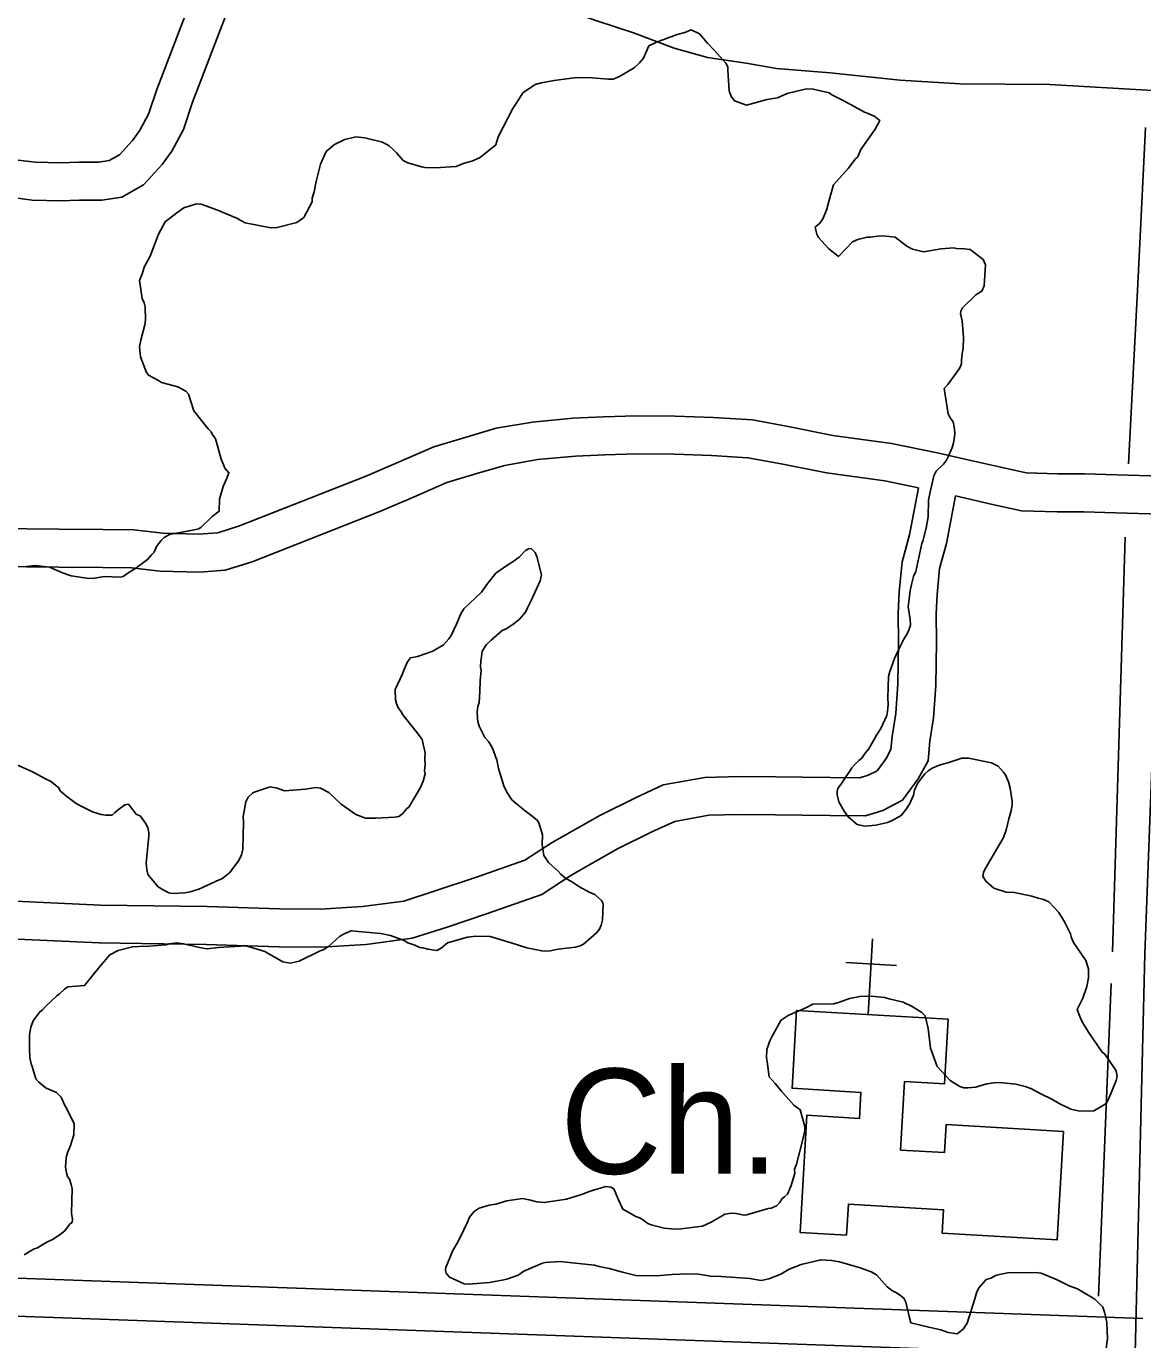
# Model space of a CAD drawing. Extents: x 3677843 to 3715951, y 511991 to 537744.
# Drawn here: x 3704604 to 3705486, y 518112 to 519150 of the extents above; entities that cross this region are included whole.
import ezdxf

# ---------------------------------------------------------------- set-up
doc = ezdxf.new("R2010")
doc.units = 0
for name, color, linetype in [('V-ROAD-CNTR', 7, 'Continuous'), ('V-SITE-OTLN', 7, 'Continuous'), ('V-SITE-OTLN-IDEN', 7, 'Continuous'), ('V-SITE-VEGE', 7, 'Continuous'), ('V-TOPO-SHOR', 7, 'Continuous')]:
    doc.layers.add(name, color=color, linetype=linetype)

msp = doc.modelspace()

# ---------------------------------------------------------------- linework, layer by layer
at = {"layer": 'V-ROAD-CNTR'}
for points in [[(3705609.4, 521493.1), (3705559.3, 520267.3), (3705530.8, 519560), (3705487.9, 518416.9), (3705470, 517677.1)], [(3702828.6, 520029.9), (3702964.1, 519973.7), (3703176.7, 519887.8), (3703566.2, 519741.3), (3703811.2, 519636.7), (3703841.4, 519625.2), (3703882, 519613.2), (3703926.7, 519594.9), (3704006.1, 519564.1), (3704335.2, 519433.3), (3704794.4, 519254.7), (3705005, 519171.7), (3705055, 519154.1), (3705084, 519144.7), (3705116.1, 519132.4), (3705142.4, 519125), (3705173.1, 519120.5), (3705196.9, 519116.5), (3705239.3, 519112.9), (3705294.6, 519107.1), (3705342, 519104.2), (3705412.9, 519103.8), (3705521.3, 519097.5)], [(3704790.3, 519316), (3704707.5, 519099.9), (3704700.9, 519080.2), (3704693.9, 519067.2), (3704688.4, 519059.5), (3704678.1, 519048.2), (3704669.8, 519043.6), (3704661.7, 519042.3), (3704646, 519042.3), (3704631.3, 519041.9), (3704611.4, 519042.3), (3704598, 519044.1), (3704583.4, 519046.4), (3704569.4, 519049.7), (3704551.5, 519056), (3704519.8, 519067.8), (3704476.7, 519081.3), (3704099.7, 519233.5)], [(3704818.3, 519305.3), (3704735.7, 519089.7), (3704728.5, 519068.3), (3704719.4, 519051.2), (3704711.8, 519040.6), (3704697, 519024.4), (3704679.8, 519014.8), (3704664.1, 519012.4), (3704646.5, 519012.3), (3704631.4, 519011.9), (3704609.1, 519012.4), (3704593.8, 519014.4), (3704577.6, 519016.9), (3704560.9, 519020.8), (3704541.2, 519027.8), (3704510.1, 519039.4), (3704466.6, 519053), (3704090, 519205)], [(3704579.1, 518753), (3704630.4, 518752.5), (3704664.9, 518752.2), (3704689.3, 518752), (3704712.3, 518749.2), (3704740.4, 518748.5), (3704755.8, 518749.6), (3704772.8, 518755), (3704872.2, 518794.2), (3704898.4, 518805.5), (3704926.4, 518817.5), (3704954.4, 518825.9), (3704975.6, 518832.2), (3705004.2, 518837.1), (3705036.2, 518840.2), (3705060.3, 518841.2), (3705086.5, 518841.9), (3705117, 518841.7), (3705147.1, 518840.6), (3705178, 518838.8), (3705206.2, 518833.6), (3705241.6, 518826.6), (3705287.8, 518820.2), (3705325.3, 518812.5), (3705350.5, 518806.8), (3705374.2, 518801.4), (3705394.3, 518797), (3705419.3, 518796.3), (3705440.4, 518796.1), (3705457.1, 518795.7), (3705510.2, 518794.2)], [(3704578.8, 518723), (3704630.2, 518722.5), (3704664.7, 518722.2), (3704687.4, 518722), (3704710.1, 518719.3), (3704741.1, 518718.5), (3704761.4, 518720), (3704782.8, 518726.7), (3704883.6, 518766.4), (3704910.3, 518777.9), (3704936.6, 518789.3), (3704962.9, 518797.2), (3704982.5, 518802.9), (3705008.1, 518807.4), (3705038.2, 518810.2), (3705061.3, 518811.2), (3705086.8, 518811.9), (3705116.3, 518811.7), (3705145.7, 518810.6), (3705174.4, 518808.9), (3705200.6, 518804.1), (3705236.6, 518797), (3705282.7, 518790.6), (3705309.2, 518785.2)], [(3704516.5, 518462.2), (3704662.9, 518455.6), (3704747.2, 518454.3), (3704804.4, 518452.5), (3704836.5, 518452.2), (3704869.9, 518454.3), (3704902.6, 518458.7), (3704927.4, 518466.7), (3704959.1, 518477.2), (3704998.1, 518491.1), (3705019.8, 518505), (3705057.5, 518526.4), (3705085.7, 518540.3), (3705107.5, 518550.5), (3705140.4, 518556.4), (3705168.4, 518557.2), (3705196.5, 518556.9), (3705217.6, 518556.5), (3705239.6, 518556.3), (3705262.9, 518556.1), (3705269.5, 518558.1), (3705276.5, 518561.7), (3705283.6, 518571.4), (3705287.4, 518578.4), (3705288.3, 518588.7), (3705291.2, 518606.9), (3705292.9, 518630.4), (3705293.4, 518663.5), (3705293.1, 518686), (3705293.8, 518703), (3705296.2, 518726.8), (3705302, 518748), (3705309.2, 518785.2)], [(3704515.1, 518432.3), (3704662, 518425.6), (3704746.5, 518424.3), (3704803.8, 518422.5), (3704837.3, 518422.2), (3704872.9, 518424.4), (3704909.3, 518429.3), (3704936.8, 518438.2), (3704968.8, 518448.8), (3705011.5, 518464), (3705035.3, 518479.4), (3705071.5, 518499.9), (3705098.6, 518513.3), (3705116.7, 518521.6), (3705143.5, 518526.5), (3705168.6, 518527.2), (3705196.1, 518526.9), (3705217.2, 518526.5), (3705239.3, 518526.3), (3705267.2, 518526), (3705281, 518530.2), (3705296.5, 518538.3), (3705309, 518555.2), (3705316.8, 518569.5), (3705318.1, 518585), (3705321, 518603.5), (3705322.8, 518629.1), (3705323.4, 518663.4), (3705323.1, 518685.6), (3705323.8, 518700.9), (3705325.8, 518721.3), (3705331.3, 518741.1), (3705338.5, 518778.8)], [(3705338.5, 518778.8), (3705367.6, 518772.1), (3705390.6, 518767.1), (3705418.7, 518766.3), (3705439.9, 518766.1), (3705456.3, 518765.7), (3705509.4, 518764.2)], [(3703870.9, 518188.9), (3704604.8, 518160.5), (3705486.3, 518128.9)], [(3703869.4, 518159), (3704603.7, 518130.6), (3705485.2, 518099)]]:
    msp.add_lwpolyline(points, dxfattribs=at)
at = {"layer": 'V-SITE-OTLN'}
for p, q in [((3705269.4, 518369), (3705272.9, 518428.9)), ((3705291.7, 518407.7), (3705251.8, 518410.1))]:
    msp.add_line(p, q, dxfattribs=at)
msp.add_lwpolyline([(3705423.8, 518276.7), (3705418.8, 518191.1), (3705327.9, 518196.4), (3705329, 518214.9), (3705253.8, 518219.4), (3705252.4, 518194.8), (3705215.6, 518197), (3705221, 518289.5), (3705262.5, 518287), (3705263.7, 518307.6), (3705209.3, 518310.8), (3705212.9, 518372.3), (3705332.6, 518365.3), (3705329.6, 518314.3), (3705298.2, 518316.2), (3705295, 518262), (3705329.7, 518260), (3705331, 518282.1)], close=True, dxfattribs=at)
at = {"layer": 'V-SITE-VEGE'}
for points in [[(3704905.7, 519041.8), (3704916.5, 519038.8), (3704919.2, 519038.2), (3704927.3, 519038), (3704944, 519038.9), (3704950.4, 519041.5), (3704956.4, 519043.1), (3704962.3, 519045.7), (3704964.6, 519047.4), (3704975.2, 519056.2), (3704977.2, 519062.5), (3704988.7, 519084.8), (3704992, 519089.6), (3704996.7, 519097.2), (3705006.4, 519103.7), (3705011.4, 519105), (3705021.4, 519106.9), (3705039.1, 519109.2), (3705051.3, 519108.9), (3705064.3, 519108.1), (3705068, 519108), (3705073, 519110.1), (3705084.5, 519117), (3705088.7, 519121), (3705091.9, 519124.5), (3705096.2, 519134.3), (3705102.2, 519137.3), (3705118.6, 519143.2), (3705124.6, 519144.9), (3705129.6, 519147), (3705136.3, 519143.7), (3705142.4, 519136.3), (3705148.1, 519130.7), (3705156.9, 519120.5), (3705158.6, 519117.7), (3705158.6, 519115), (3705159.5, 519098.7), (3705161.2, 519094.2), (3705163.8, 519090.9), (3705173.2, 519087.5), (3705189.6, 519092), (3705192.8, 519092.4), (3705197.8, 519093.2), (3705205.5, 519096.6), (3705220.6, 519100.3), (3705226, 519100.1), (3705238.6, 519097.1), (3705240.8, 519095.6), (3705250.2, 519090.9), (3705266.6, 519081.8), (3705269.3, 519080.9), (3705274.7, 519078.5), (3705278.7, 519075.2), (3705274.9, 519068.5), (3705265, 519054.3), (3705263.6, 519052.5), (3705261.2, 519046.7), (3705259.3, 519045), (3705253.7, 519037.4), (3705242, 519024.6), (3705240, 519017), (3705236.5, 519004.4), (3705233.6, 518997.7), (3705231.3, 518994.2), (3705227.6, 518991.1), (3705228, 518988.8), (3705228.8, 518985.6), (3705230.1, 518982.9), (3705232.7, 518980.1), (3705238, 518974.1), (3705246, 518968), (3705257.1, 518979.5), (3705261.2, 518981.2), (3705268.5, 518983.2), (3705271.2, 518983.2), (3705276.7, 518983.9), (3705281.2, 518984.2), (3705290.7, 518983.1), (3705300, 518976.1), (3705304.4, 518973.7), (3705313, 518971.6), (3705327, 518974)], [(3704604.2, 518723), (3704611.4, 518723.7), (3704622.7, 518722.5), (3704633, 518718.1), (3704639.7, 518715.7), (3704653.7, 518713.5), (3704658.6, 518713.8), (3704665.9, 518715), (3704678.6, 518714.7), (3704680.8, 518715), (3704684.5, 518717.7), (3704690.9, 518721.6), (3704700.2, 518728.5), (3704703.4, 518732.1), (3704705.3, 518734.3), (3704707.2, 518738.8), (3704711, 518743.6), (3704713.3, 518745.8), (3704717.4, 518748.4), (3704731.5, 518750.8), (3704735.6, 518751.6), (3704740.6, 518752.8), (3704742.5, 518754.1), (3704751.3, 518762.4), (3704756.8, 518766.8), (3704757.1, 518776.3), (3704758.1, 518779.9), (3704760, 518786.2), (3704762.9, 518792.9), (3704764.4, 518796.9), (3704761.3, 518800.6), (3704760.5, 518802.9), (3704758.4, 518807.9), (3704755.5, 518818.4), (3704753.8, 518823.9), (3704751.2, 518827.5), (3704750.3, 518829.4), (3704748.1, 518831.7), (3704741.6, 518839.6), (3704736.8, 518846), (3704732.6, 518859.2), (3704730.4, 518861.6), (3704724.2, 518864.9), (3704711.2, 518868.4), (3704708.9, 518869.8), (3704700.9, 518874.1), (3704699.2, 518876.9), (3704697.9, 518879.6), (3704694.5, 518888.7), (3704693.8, 518896.4), (3704694.9, 518901.8), (3704697.9, 518914), (3704698.5, 518917.6), (3704698.3, 518928), (3704697.5, 518931.2), (3704695.8, 518934.8), (3704693.9, 518948.9), (3704695.8, 518954.3), (3704697.8, 518960.1), (3704702.1, 518968.1), (3704707.9, 518983.3), (3704708.9, 518985.6), (3704714.1, 518995.4), (3704723.3, 519002.4), (3704728.9, 519006.3), (3704738.9, 519009.6), (3704742.5, 519009.1), (3704755, 519004.7), (3704771.1, 518997.9), (3704773.4, 518996.5), (3704777.4, 518994.6), (3704797.6, 518990.4), (3704802.6, 518990.7), (3704818.1, 518994.8), (3704823.6, 518998.8), (3704830.3, 519011.2), (3704830.3, 519014), (3704831.8, 519018.9), (3704833.4, 519027), (3704836.9, 519040.9), (3704841.3, 519050.7), (3704847.8, 519056.4), (3704856, 519060.3), (3704864.6, 519062.3), (3704871.9, 519061.7), (3704885.8, 519058.1), (3704891.1, 519055.3), (3704894.2, 519052.5), (3704896.9, 519049.7), (3704902.1, 519043.7), (3704905.7, 519041.8)], [(3705327, 518974), (3705337, 518974.6), (3705339.3, 518974.1), (3705345.6, 518973.9), (3705350.1, 518973.4), (3705360.3, 518965.4), (3705362, 518961.3), (3705361.1, 518944.6), (3705359.2, 518940.6), (3705354.6, 518937.5), (3705343.9, 518927.4), (3705342.5, 518924.7), (3705342.4, 518922.5), (3705343.6, 518917), (3705344.6, 518903.9), (3705344.4, 518895.3), (3705343.8, 518891.2), (3705343.2, 518885.8), (3705343.1, 518883.1), (3705341.7, 518880), (3705339.4, 518876.4), (3705332.3, 518866.7), (3705329.5, 518863.6), (3705332.6, 518843.6), (3705334.3, 518840.4), (3705336.5, 518837.2), (3705337.7, 518831.7), (3705338, 518827.6), (3705336.9, 518820.4), (3705335.9, 518816.9), (3705332.6, 518809.7), (3705331.2, 518807), (3705328.8, 518803.9), (3705323.2, 518798.2), (3705321.3, 518794.6), (3705318.2, 518780.7), (3705317.2, 518775.3), (3705316.8, 518762.2), (3705315.3, 518753.2), (3705312.7, 518742.9), (3705311.8, 518741.1), (3705307.1, 518719.1), (3705305.2, 518715), (3705303.7, 518708.8), (3705302.6, 518703.8), (3705300.9, 518691.2), (3705302.5, 518681.2), (3705302.8, 518676.7), (3705301.8, 518673.5), (3705300.8, 518670.9), (3705297.5, 518665.5), (3705292.8, 518656.2), (3705290.3, 518650.3), (3705286.5, 518640), (3705285.4, 518636), (3705285, 518619.3), (3705285.3, 518613.9), (3705284.7, 518608.4), (3705284.2, 518605.3), (3705279.4, 518595), (3705276.1, 518589.7), (3705269.9, 518579), (3705267.1, 518575.5), (3705264.3, 518571.5), (3705262, 518569.7), (3705258.7, 518566.2), (3705256.4, 518564), (3705255, 518561.3), (3705251.2, 518556), (3705248.4, 518551.5), (3705245.5, 518547.6), (3705245, 518545.3), (3705245, 518542.6), (3705246.2, 518537.1), (3705250.5, 518529.8), (3705253.5, 518525.2), (3705260.6, 518519.1), (3705266.9, 518518), (3705275.5, 518518.7), (3705284.6, 518520.7), (3705287.8, 518522), (3705295.6, 518526.3), (3705299.4, 518531.2), (3705302.2, 518535.2), (3705305.1, 518542.3), (3705306.1, 518546.4), (3705308.5, 518551.7), (3705314.1, 518559.3), (3705316.9, 518561.5), (3705320.1, 518563.6), (3705325.1, 518565.8), (3705329.3, 518567), (3705332.4, 518567.8), (3705338.8, 518569.9), (3705343.4, 518571.6), (3705348.8, 518571.5), (3705366.8, 518567.8), (3705372.2, 518565.4), (3705376.1, 518560.8), (3705377.9, 518558.5), (3705380.4, 518553)], [(3704962, 518615.5), (3704962.7, 518624.5), (3704963, 518632.6), (3704963.6, 518641.2), (3704963.2, 518643.5), (3704963.4, 518648.4), (3704963.9, 518651.6), (3704964.5, 518656.1), (3704967.8, 518661.4), (3704971.5, 518664.9), (3704980.3, 518672.4), (3704984, 518674.1), (3704989.9, 518678), (3704994.1, 518681.5), (3704998.8, 518686.8), (3705000.2, 518690.4), (3705003.1, 518696.2), (3705010.3, 518711.8), (3705011.3, 518716.3), (3705007.6, 518730.9), (3705006.4, 518734.1), (3705003.3, 518737.3), (3705001, 518736.9), (3704998.7, 518735.6), (3704993.6, 518730.4), (3704989, 518726.9), (3704983.9, 518723.8), (3704975.2, 518717.7), (3704968.2, 518708.9), (3704963.9, 518702.7), (3704950, 518689.5), (3704947.6, 518685.5), (3704944.3, 518677.4), (3704940, 518668.5), (3704938.1, 518665.8), (3704933.9, 518661), (3704925.6, 518656.2), (3704913.3, 518652), (3704907.8, 518650.8), (3704905.5, 518647.7), (3704902.6, 518641), (3704901.6, 518638.3), (3704895.9, 518625.8), (3704896.1, 518617.7), (3704896.9, 518614.9), (3704897.8, 518611.8), (3704900.4, 518608.1), (3704901.7, 518605.8), (3704913.5, 518591.4), (3704917, 518586.4), (3704917.8, 518582.7), (3704919, 518578.2), (3704919.4, 518575.5), (3704919.3, 518571.8), (3704919.6, 518566.4), (3704919, 518561.5), (3704919.4, 518559.2), (3704917.9, 518553.3), (3704915.9, 518548.4), (3704906.5, 518532.9), (3704904.6, 518531.5), (3704901.8, 518528), (3704898.6, 518525.4), (3704895.4, 518525), (3704880.5, 518524.1), (3704872.3, 518524.3), (3704864.7, 518527.2), (3704853.2, 518535.2), (3704843.5, 518544.5), (3704836.8, 518547.8), (3704833.2, 518548.4), (3704825, 518547.2), (3704808.3, 518545.9), (3704802.5, 518547.8), (3704797.1, 518548.9), (3704785.2, 518545.1), (3704783.4, 518544.3), (3704779.7, 518540.8), (3704777.8, 518537.2), (3704775.6, 518525.5), (3704776, 518521), (3704775.4, 518499.7), (3704774.4, 518495.3), (3704772.4, 518490.8), (3704764.9, 518481), (3704758.9, 518476.2), (3704756.7, 518475.4), (3704740.6, 518468.1), (3704733.8, 518466), (3704729.7, 518465.3), (3704719.7, 518464.6), (3704717, 518465.1), (3704712.6, 518467.5), (3704708.6, 518469.9), (3704700.3, 518479.6), (3704699.5, 518483.7), (3704699.1, 518488.7), (3704701.1, 518510.3), (3704701.1, 518513), (3704700.3, 518516.7), (3704698.6, 518520.3)], [(3704607.3, 518335.2), (3704607, 518341.9), (3704606.9, 518353.3), (3704608, 518359.1), (3704609.9, 518364), (3704615.1, 518371.1), (3704616.9, 518372.4), (3704620.2, 518376), (3704628.5, 518383.9), (3704630.4, 518385.2), (3704634.5, 518389.1), (3704637.3, 518390.9), (3704644.1, 518391.6), (3704650.4, 518391.9), (3704662.6, 518406.9), (3704670.5, 518416.2), (3704676.9, 518419.6), (3704688.3, 518422.5), (3704693.3, 518422.8), (3704701.5, 518423.1), (3704714.6, 518424.1), (3704717.3, 518424.9), (3704723.2, 518425.6), (3704728.6, 518425), (3704741.2, 518422), (3704747.1, 518420.9), (3704756.1, 518422), (3704777.9, 518423.3), (3704786.8, 518420.8), (3704792.7, 518418.8), (3704806.9, 518410.7), (3704812.8, 518409.7), (3704820, 518411.3), (3704836.5, 518419.4), (3704838.8, 518420.3), (3704843, 518422.9), (3704851.8, 518430.8), (3704855.4, 518432.9), (3704860.9, 518435.1), (3704878.5, 518433.7), (3704884.4, 518433.1), (3704892, 518431.5), (3704902.8, 518427.6), (3704905.9, 518425.7), (3704911.2, 518423.8), (3704915.3, 518421.9), (3704917.5, 518421.8), (3704921.6, 518420.8), (3704928.8, 518419.7), (3704932, 518421.4), (3704937.1, 518425.8), (3704953, 518430.3), (3704959.4, 518431.1), (3704970.7, 518430.8), (3704987.3, 518425.8), (3704999.8, 518421.8), (3705011.5, 518419.3), (3705014.2, 518419.2), (3705018.3, 518419.5), (3705024.6, 518420.7), (3705038.2, 518422.2), (3705041.9, 518423.4), (3705044.6, 518424.7), (3705054.8, 518433.5), (3705057.2, 518436.6), (3705058.6, 518439.7), (3705059.6, 518443.8), (3705060, 518456.4), (3705058.7, 518459.2), (3705053.4, 518463.8), (3705048.9, 518465.7), (3705041.3, 518470), (3705035.1, 518474.2), (3705030.7, 518476.6), (3705026.7, 518479.9), (3705024.5, 518482.2), (3705017, 518489.2), (3705013.1, 518494.7), (3705011.9, 518503.4), (3705012.1, 518511), (3705009.2, 518520.6), (3705007.9, 518522.5), (3705001.7, 518527.6), (3704997.3, 518530.9), (3704989.8, 518537), (3704988, 518538.8), (3704984.1, 518544.8), (3704981.5, 518549.8), (3704977.4, 518563.5), (3704976.2, 518570.3), (3704975.4, 518572.2), (3704972.8, 518579), (3704972, 518580.8), (3704969.8, 518584.5), (3704966.7, 518587.8), (3704962, 518596.9), (3704961.2, 518600.6), (3704960.8, 518602.8), (3704960.5, 518608.3), (3704961.1, 518612.3), (3704962, 518615.5)], [(3704698.6, 518520.3), (3704694.7, 518525.9), (3704691.1, 518527.3), (3704685, 518535.2), (3704682.3, 518534.8), (3704678.1, 518531.7), (3704674.4, 518528.7), (3704672.1, 518526.5), (3704667.2, 518526.6), (3704663.5, 518527.2), (3704656.8, 518529.1), (3704648.3, 518533.4), (3704643.9, 518535.8), (3704636.4, 518541.4), (3704631.5, 518545.6), (3704629.8, 518548.4), (3704623.6, 518553.5), (3704620, 518555), (3704609.3, 518560.7), (3704596.3, 518566.5)], [(3705380.4, 518553), (3705381.6, 518548), (3705383.2, 518537.5), (3705383.1, 518534.8), (3705382.5, 518530.3), (3705380.5, 518523.6), (3705378.5, 518514.6), (3705376.1, 518508.3), (3705361.9, 518484.3), (3705360.4, 518481.2), (3705359.9, 518478.5), (3705362.5, 518474.3), (3705368.7, 518468.8), (3705378.5, 518465.8), (3705384.9, 518465.6), (3705398.8, 518462.5), (3705403.7, 518461), (3705407.8, 518460), (3705412.2, 518458.1), (3705420.1, 518449.7), (3705424.5, 518442.4), (3705429.2, 518432.8), (3705430, 518429.6), (3705431.7, 518425.9), (3705441.3, 518411.7), (3705443.4, 518405.3), (3705443.6, 518398), (3705442.1, 518391.3), (3705439.1, 518381.9), (3705434.4, 518373), (3705436.5, 518367.5), (3705438.2, 518363.8), (3705443.4, 518355.1), (3705454.3, 518339.4), (3705456, 518338), (3705458.7, 518334.3), (3705465.2, 518324.7), (3705466, 518320.1), (3705465.4, 518317), (3705461.5, 518307.1), (3705459.1, 518301.8), (3705457.7, 518299.1), (3705454.5, 518296.9), (3705447.6, 518293), (3705443.1, 518292.7), (3705435.4, 518292.9), (3705429.6, 518294.4), (3705420.2, 518298.7), (3705414.4, 518302.1), (3705406.4, 518306.3), (3705397.9, 518310.6), (3705393.4, 518312.1), (3705386.2, 518314.1), (3705373.2, 518315.4), (3705368.6, 518315), (3705363.2, 518314.3), (3705356.8, 518312.6), (3705354.5, 518311.8), (3705348.2, 518311.1), (3705345, 518311.1), (3705341.9, 518312.1), (3705337.9, 518314.5), (3705334.3, 518316.9), (3705323.8, 518328), (3705318.7, 518342.6), (3705316.9, 518358), (3705314.4, 518368), (3705311.8, 518370.8), (3705304.2, 518375.5), (3705297.1, 518378.9), (3705285.9, 518381.5), (3705282.3, 518382.5), (3705272.3, 518383.6), (3705262.8, 518383.4), (3705254.7, 518381.8), (3705246.9, 518378.9), (3705242.3, 518377.6), (3705225.6, 518377.2), (3705220.6, 518374.6), (3705216, 518372.5), (3705211.4, 518370.8), (3705206.8, 518368.7), (3705203.2, 518366.5), (3705200.4, 518364.3), (3705193.3, 518351.4), (3705191.8, 518348.3), (3705190.8, 518345.1), (3705189.4, 518341.5), (3705189.2, 518335.2), (3705190, 518329.8), (3705191.1, 518319.8), (3705195.9, 518314.7), (3705200.7, 518308.7), (3705210.8, 518297.6), (3705215.7, 518293.8), (3705219.4, 518280.6), (3705219.3, 518277.4), (3705217.8, 518270.3), (3705212.7, 518250.9), (3705211.3, 518246.9), (3705211.6, 518243.7)], [(3704602.7, 518179.3), (3704610, 518183.6), (3704613.2, 518184.9), (3704617.4, 518187.5), (3704620.6, 518189.2), (3704625.2, 518191.4), (3704631.1, 518195.3), (3704634.8, 518198.3), (3704638.6, 518203.2), (3704640.5, 518205), (3704641, 518207.2), (3704640.2, 518212.2), (3704640.7, 518231.6), (3704639.9, 518234.8), (3704638.6, 518238.9), (3704636.9, 518241.2), (3704636.1, 518244), (3704635.3, 518248.5), (3704635.9, 518256.2), (3704636.9, 518259.8), (3704639.4, 518265.6), (3704641.9, 518274.1), (3704642.1, 518282.7), (3704636.1, 518295.1), (3704634.8, 518297.3), (3704631.8, 518303.8), (3704628.3, 518307.5), (3704620.2, 518310.9), (3704614, 518316), (3704611.8, 518318.3), (3704608.9, 518327.9), (3704608.1, 518330.2), (3704607.3, 518335.2)], [(3705211.6, 518243.7), (3705208.7, 518233.9), (3705205.8, 518227.2), (3705203.4, 518225), (3705201.6, 518223.7), (3705199.7, 518220.5), (3705196.9, 518217.9), (3705192.8, 518216.2), (3705190.5, 518215.8), (3705173.7, 518210.9), (3705171.4, 518210.5), (3705165.1, 518212), (3705161.5, 518212.1), (3705156.1, 518211.3), (3705154.2, 518210), (3705145, 518204.8), (3705138.6, 518201.8), (3705119.6, 518199.6), (3705113.7, 518199.8), (3705108.3, 518200.4), (3705098, 518202.9), (3705095.3, 518203.9), (3705089.5, 518208.1), (3705085.9, 518209.6), (3705075.7, 518215.3), (3705072.3, 518222.6), (3705068.4, 518231.3), (3705066.2, 518232.7), (3705062.2, 518233.3), (3705049.8, 518229.5), (3705043, 518227), (3705031.1, 518223.3), (3705013.4, 518220.6), (3705007.6, 518221.2), (3705001.7, 518222.7), (3704996.3, 518223.7), (3704984.1, 518221.8), (3704975.4, 518219.3), (3704970, 518218.6), (3704962.2, 518216.1), (3704958.1, 518213.5), (3704954.4, 518209), (3704952.9, 518205), (3704947.1, 518193), (3704944.8, 518188.5), (3704941.4, 518182.7), (3704935.7, 518169.3), (3704935.6, 518167), (3704936, 518164.8), (3704938.6, 518161.5), (3704950.2, 518156.3), (3704953.8, 518156.2), (3704970.2, 518157.5), (3704981.5, 518159.5), (3704984.7, 518160.3), (3704992.9, 518163.2), (3704997.5, 518166.3), (3705012.2, 518172.7), (3705014.4, 518173.1), (3705025.8, 518174.1), (3705053.3, 518171.1), (3705056.8, 518170.1), (3705064.9, 518168.5), (3705075.3, 518165.6), (3705086, 518163), (3705102.3, 518162.6), (3705114.5, 518163.6), (3705126.8, 518164.2), (3705135.3, 518164), (3705144.8, 518162.3), (3705153.4, 518162.1), (3705176, 518160.6), (3705185, 518159), (3705190.9, 518160.2), (3705200.5, 518164), (3705206.9, 518167.9), (3705216.5, 518171.7), (3705232, 518175.4), (3705240.5, 518174.7), (3705246.8, 518173.6), (3705263, 518169.1), (3705271.9, 518165.7), (3705275.9, 518163.4), (3705284.3, 518154.1), (3705287.8, 518151.3), (3705293.2, 518148.4), (3705297.6, 518145.1), (3705299.3, 518141.9), (3705301.3, 518132.8), (3705301.7, 518130.6), (3705303, 518125.6), (3705311.9, 518123.5), (3705317.3, 518122), (3705326.8, 518119.9), (3705332.6, 518118), (3705339.8, 518116.9), (3705344.4, 518120.4), (3705347.7, 518125.3), (3705353.7, 518144.5), (3705355.2, 518149.9), (3705357.1, 518153.5)], [(3705357.1, 518153.5), (3705362.6, 518159.7), (3705366.3, 518160.9), (3705370.9, 518163.1), (3705379.5, 518165.1), (3705401.7, 518165.4), (3705406.2, 518164.8), (3705418.7, 518159.5), (3705428.1, 518154.8), (3705434.8, 518152.3), (3705448.6, 518144.3), (3705454.7, 518137.8), (3705456.4, 518133.2), (3705458, 518125.9), (3705458.6, 518112.8), (3705456.4, 518098.4)]]:
    msp.add_lwpolyline(points, dxfattribs=at)
at = {"layer": 'V-TOPO-SHOR'}
for p, q in [((3705472.5, 518746.3), (3705462.3, 518418.5)), ((3705451.5, 518146.5), (3705461.3, 518393.5))]:
    msp.add_line(p, q, dxfattribs=at)
msp.add_lwpolyline([(3705488.4, 519069.9), (3705482.4, 518946.1), (3705475.1, 518804)], dxfattribs=at)

# ---------------------------------------------------------------- texts
at = {"layer": 'V-SITE-OTLN-IDEN'}
msp.add_text('Ch.', height=83, dxfattribs=at).set_placement((3705026.2, 518243.3))

doc.saveas('drawing.dxf')
